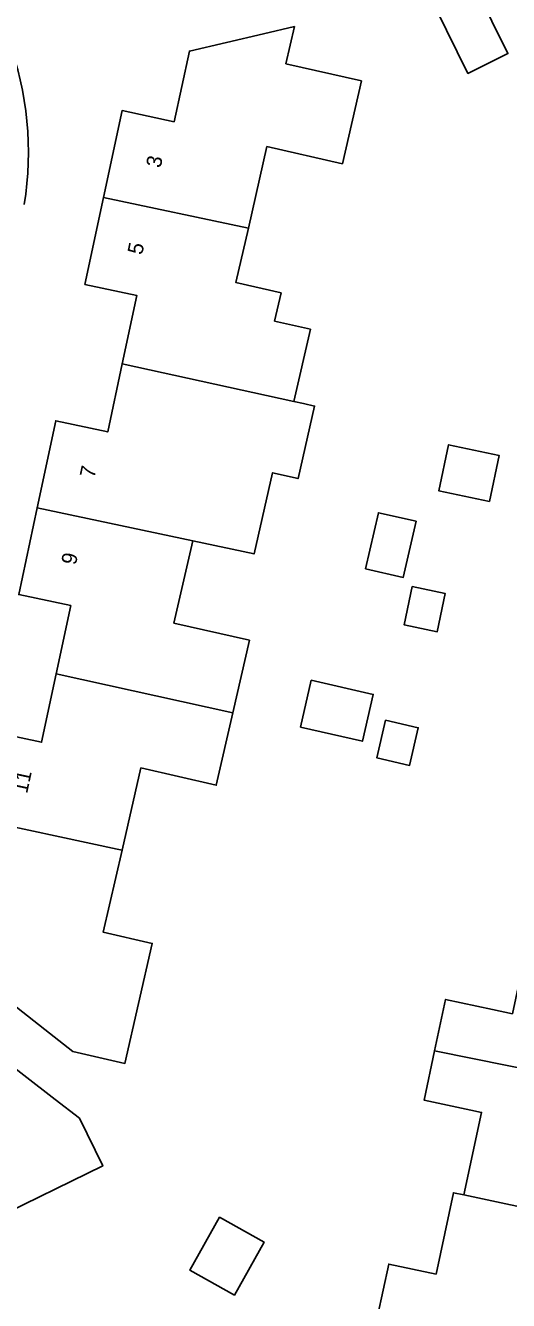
# Model space of a CAD drawing. Extents: x 160455 to 162082, y 388339 to 389736.
# Drawn here: x 161608.6 to 161640.4, y 388470.3 to 388554.3 of the extents above; entities that cross this region are included whole.
import ezdxf

# ---------------------------------------------------------------- set-up
doc = ezdxf.new("R2010")
doc.units = 0
for name, color, linetype in [('IMGEO_Erf', 7, 'Continuous'), ('IMGEO_Pand', 7, 'Continuous'), ('IMGEO_Pand_nummerreeks', 7, 'Continuous'), ('IMGEO_Voetpad_open', 7, 'Continuous')]:
    doc.layers.add(name, color=color, linetype=linetype)

msp = doc.modelspace()

# ---------------------------------------------------------------- linework, layer by layer
at = {"layer": 'IMGEO_Erf'}
for points in [[(161635.628, 388555.382), (161638.27, 388556.684), (161640.38, 388552.402), (161637.738, 388551.1)], [(161636.471, 388526.637), (161639.798, 388525.929), (161639.153, 388522.897), (161635.826, 388523.605)], [(161631.849, 388522.158), (161634.323, 388521.592), (161633.479, 388517.897), (161631.005, 388518.463)], [(161634.066, 388517.284), (161636.248, 388516.832), (161635.726, 388514.309), (161633.544, 388514.761)], [(161627.424, 388511.12), (161631.503, 388510.188), (161630.798, 388507.102), (161626.719, 388508.034)], [(161632.316, 388508.486), (161634.471, 388507.993), (161633.902, 388505.504), (161631.747, 388505.997)], [(161621.386, 388475.741), (161624.32, 388474.104), (161622.37, 388470.609), (161619.437, 388472.246)]]:
    msp.add_lwpolyline(points, close=True, dxfattribs=at)
for points in [[(161606.245, 388507.764), (161609.669, 388507.036), (161610.626, 388511.535), (161611.583, 388516.035), (161608.159, 388516.763), (161609.381, 388522.487), (161610.602, 388528.21), (161614.02, 388527.48), (161614.98, 388531.973), (161615.94, 388536.465), (161612.522, 388537.195), (161613.744, 388542.922), (161614.965, 388548.648), (161618.387, 388547.915), (161619.404, 388552.573), (161624.274, 388553.708), (161626.316, 388554.184), (161625.757, 388551.738), (161630.727, 388550.602), (161629.481, 388545.145), (161624.51, 388546.28), (161623.283, 388540.909), (161622.462, 388537.315), (161625.435, 388536.635), (161625.012, 388534.784), (161627.373, 388534.244), (161626.285, 388529.484), (161626.917, 388529.345), (161627.648, 388529.178), (161626.557, 388524.402), (161624.881, 388524.785), (161623.661, 388519.443), (161619.622, 388520.304), (161618.385, 388514.887), (161623.355, 388513.752), (161622.264, 388508.978), (161621.173, 388504.201), (161616.203, 388505.337), (161614.968, 388499.93), (161613.732, 388494.519), (161616.957, 388493.782), (161615.152, 388485.879), (161611.731, 388486.66), (161610.179, 388487.876), (161606.242, 388490.958)], [(161631.797, 388469.219), (161632.528, 388472.652), (161635.64, 388471.989), (161636.782, 388477.354), (161637.478, 388477.206), (161638.638, 388482.65), (161637.942, 388482.798), (161634.856, 388483.455), (161635.547, 388486.702), (161636.268, 388490.086), (161639.354, 388489.429), (161640.676, 388489.148)], [(161568.053, 388469.874), (161570.845, 388471.24), (161571.007, 388470.908), (161572.355, 388471.567), (161571.515, 388473.283), (161576.773, 388475.856), (161582.017, 388478.423), (161583.557, 388475.282), (161587.687, 388477.307), (161591.823, 388479.334), (161590.283, 388482.475), (161595.532, 388485.047), (161600.785, 388487.622), (161602.326, 388484.466), (161606.6, 388486.552), (161610.56, 388483.5), (161612.156, 388482.269), (161613.696, 388479.125), (161606.419, 388475.561), (161604.967, 388478.526), (161599.974, 388476.081), (161594.994, 388473.642), (161597.234, 388469.07)]]:
    msp.add_lwpolyline(points, dxfattribs=at)
msp.add_arc((161587.761, 388545.906), 21.043, 350.59105, 20.58936, dxfattribs=at)
at = {"layer": 'IMGEO_Pand'}
for points in [[(161637.738, 388551.1), (161640.38, 388552.402), (161638.27, 388556.684), (161635.628, 388555.382)], [(161613.744, 388542.922), (161623.283, 388540.909), (161624.51, 388546.28), (161629.481, 388545.145), (161630.727, 388550.602), (161625.757, 388551.738), (161626.316, 388554.184), (161624.274, 388553.708), (161619.404, 388552.573), (161618.387, 388547.915), (161614.965, 388548.648)], [(161625.435, 388536.635), (161622.462, 388537.315), (161623.283, 388540.909), (161613.744, 388542.922), (161612.522, 388537.195), (161615.94, 388536.465), (161614.98, 388531.973), (161626.285, 388529.484), (161627.373, 388534.244), (161625.012, 388534.784)], [(161627.648, 388529.178), (161626.917, 388529.345), (161626.285, 388529.484), (161614.98, 388531.973), (161614.02, 388527.48), (161610.602, 388528.21), (161609.381, 388522.487), (161619.622, 388520.304), (161623.661, 388519.443), (161624.881, 388524.785), (161626.557, 388524.402)], [(161635.826, 388523.605), (161639.153, 388522.897), (161639.798, 388525.929), (161636.471, 388526.637)], [(161619.622, 388520.304), (161609.381, 388522.487), (161608.159, 388516.763), (161611.583, 388516.035), (161610.626, 388511.535), (161622.264, 388508.978), (161623.355, 388513.752), (161618.385, 388514.887)], [(161634.323, 388521.592), (161631.849, 388522.158), (161631.005, 388518.463), (161633.479, 388517.897)], [(161634.066, 388517.284), (161633.544, 388514.761), (161635.726, 388514.309), (161636.248, 388516.832)], [(161622.264, 388508.978), (161610.626, 388511.535), (161609.669, 388507.036), (161606.245, 388507.764), (161605.025, 388502.046), (161614.639, 388500), (161614.968, 388499.93), (161616.203, 388505.337), (161621.173, 388504.201)], [(161631.503, 388510.188), (161627.424, 388511.12), (161626.719, 388508.034), (161630.798, 388507.102)], [(161632.316, 388508.486), (161631.747, 388505.997), (161633.902, 388505.504), (161634.471, 388507.993)], [(161605.025, 388502.046), (161604.589, 388500), (161603.807, 388496.331), (161607.23, 388495.603), (161606.242, 388490.958), (161610.179, 388487.876), (161611.731, 388486.66), (161615.152, 388485.879), (161616.957, 388493.782), (161613.732, 388494.519), (161614.968, 388499.93), (161614.639, 388500)], [(161641.839, 388494.61), (161640.676, 388489.148), (161639.354, 388489.429), (161636.268, 388490.086), (161635.547, 388486.702), (161645.211, 388484.739), (161645.858, 388487.756), (161652.821, 388486.263), (161654.031, 388491.99)], [(161595.532, 388485.047), (161599.974, 388476.081), (161604.967, 388478.526), (161606.419, 388475.561), (161613.696, 388479.125), (161612.156, 388482.269), (161610.56, 388483.5), (161606.6, 388486.552), (161602.326, 388484.466), (161600.785, 388487.622)], [(161645.211, 388484.739), (161635.547, 388486.702), (161634.856, 388483.455), (161637.942, 388482.798), (161638.638, 388482.65), (161637.478, 388477.206), (161650.298, 388474.463), (161651.527, 388480.228), (161644.564, 388481.721)], [(161641.476, 388467.175), (161642.117, 388470.215), (161647.494, 388469.08), (161649.079, 388468.746), (161650.298, 388474.463), (161637.478, 388477.206), (161636.782, 388477.354), (161635.64, 388471.989), (161632.528, 388472.652), (161631.797, 388469.219), (161634.909, 388468.557)], [(161619.437, 388472.246), (161622.37, 388470.609), (161624.32, 388474.104), (161621.386, 388475.741)]]:
    msp.add_lwpolyline(points, close=True, dxfattribs=at)
at = {"layer": 'IMGEO_Voetpad_open'}
msp.add_arc((161587.761, 388545.906), 21.043, 350.59105, 20.58936, dxfattribs=at)

# ---------------------------------------------------------------- texts
at = {"layer": 'IMGEO_Pand_nummerreeks'}
for s, rotation, p in [('3', 77.95889, (161617.504, 388544.831)), ('5', 77.95664, (161616.283, 388539.105)), ('7', 77.95091, (161613.141, 388524.395)), ('9', 77.95276, (161611.92, 388518.67)), ('11', 77.95589, (161608.713, 388503.613))]:
    msp.add_text(s, height=1, rotation=rotation, dxfattribs=at).set_placement(p)

doc.saveas('drawing.dxf')
